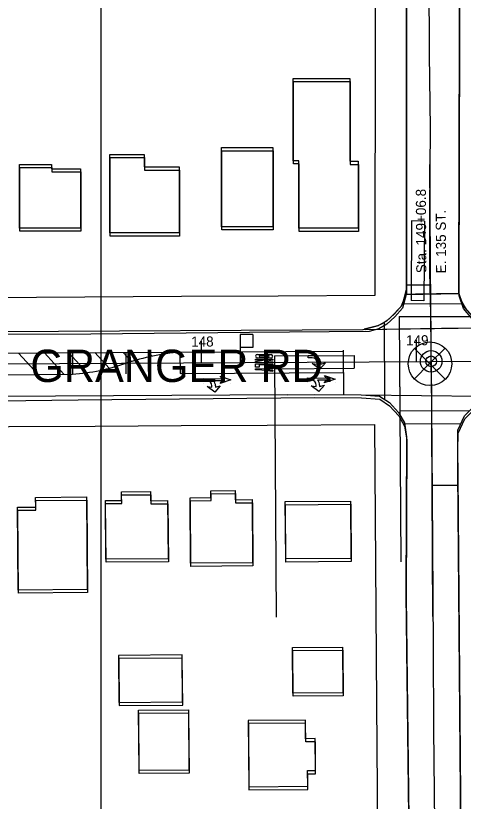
# Model space of a CAD drawing. Extents: x -25029 to 2274964, y -81170 to 687028.
# Drawn here: x 9911.9 to 10120, y -65473.4 to -65108.5 of the extents above; entities that cross this region are included whole.
import ezdxf

# ---------------------------------------------------------------- set-up
doc = ezdxf.new("R2010")
doc.units = 0
for name, color, linetype in [('81911BEA - GE_X_CL_20', 7, 'Continuous'), ('81911BEA - GE_X_CL_50', 7, 'Continuous'), ('81911BEA - RW_X_Fee_RW', 7, 'Continuous'), ('AP_X_Misc', 7, 'Continuous'), ('BLDG', 7, 'Continuous'), ('GE_X_CL_100', 7, 'Continuous'), ('GE_X_CL_2000', 7, 'Continuous'), ('PM_P_Cells', 7, 'Continuous'), ('PM_P_Channelizing_Line', 7, 'Continuous'), ('PM_P_CL_Double_Solid', 7, 'Continuous'), ('PM_P_Crosswalk', 7, 'Continuous'), ('PM_P_Stop_Line', 7, 'Continuous'), ('PM_P_Text', 7, 'Continuous'), ('PM_P_Transverse_Line', 7, 'Continuous'), ('ROAD', 7, 'Continuous'), ('ROAD-NAME', 7, 'Continuous'), ('SG_P_Detection', 7, 'Continuous'), ('TI_BORDER', 7, 'Continuous'), ('TI_VER', 7, 'Continuous')]:
    doc.layers.add(name, color=color, linetype=linetype)

msp = doc.modelspace()

# ---------------------------------------------------------------- linework, layer by layer
at = {"layer": '81911BEA - GE_X_CL_20'}
for p, q in [((10105.09, -65269.06), (10787.41, -65265.03)), ((9801.35, -65270.86), (10105.09, -65269.06)), ((10105.09, -65269.06), (10105.55, -65331.18))]:
    msp.add_line(p, q, dxfattribs=at)
at = {"layer": '81911BEA - GE_X_CL_50'}
for p, q in [((10105.08, -65266.56), (10104.55, -65177.66)), ((9998.33, -65269.69), (9998.3, -65264.69)), ((10098.33, -65269.1), (10098.3, -65264.1))]:
    msp.add_line(p, q, dxfattribs=at)
msp.add_circle((10105.09, -65269.06), 2.5, dxfattribs=at)
at = {"layer": '81911BEA - RW_X_Fee_RW'}
for points in [[(10079.01, -65238.27), (10079.28, -65106.14), (10079.36, -65066.14), (10079.44, -65026.14), (10079.52, -64986.14), (10079.6, -64946.14), (10079.68, -64906.14), (10079.76, -64866.14), (10079.84, -64826.14), (10079.92, -64786.14), (10080, -64746.14), (10080.08, -64706.14), (10080.16, -64666.14), (10080.24, -64626.14), (10080.32, -64586.14), (10080.41, -64542.11), (10080.46, -64517.11)], [(9805.1, -65239.99), (9854.02, -65239.68), (9899.02, -65239.4), (9944.02, -65239.12), (9989.02, -65238.83), (10034.02, -65238.55), (10079.01, -65238.27)], [(9823.82, -65299.91), (9868.83, -65299.64), (9908.82, -65299.39), (9948.83, -65299.15), (9988.83, -65298.91), (10028.83, -65298.67), (10078.83, -65298.36)], [(10082.92, -65827.93), (10082.61, -65787.93), (10082.3, -65747.93), (10081.99, -65707.93), (10081.68, -65667.93), (10081.37, -65627.93), (10081.06, -65587.93), (10080.76, -65547.94), (10080.45, -65507.94), (10080.14, -65467.94), (10079.83, -65427.94), (10078.83, -65298.36)]]:
    msp.add_lwpolyline(points, dxfattribs=at)
at = {"layer": 'AP_X_Misc'}
msp.add_lwpolyline([(10092.91, -65237.96), (10092.2, -65240.83), (10091.01, -65243.7), (10086.72, -65248.26), (10084.67, -65250.14), (10082.25, -65251.56), (10080.11, -65252.57), (10073.89, -65254.13), (10074.74, -65254.23), (10090.21, -65254), (10109.96, -65253.71), (10128.01, -65253.45), (10135.2, -65253.28), (10130.4, -65252.09), (10127.73, -65250.77), (10123.83, -65247.59), (10121.53, -65244.9), (10119.47, -65241.57), (10118.02, -65237.6), (10107.54, -65237.75), (10097.79, -65237.89)], close=True, dxfattribs=at)
at = {"layer": 'BLDG'}
for points in [[(10067.3, -65137.61), (10067.3, -65176.09), (10071.12, -65176.09), (10071.13, -65207.22), (10043.54, -65207.23), (10043.53, -65175.85), (10040.97, -65175.85), (10040.97, -65137.62)], [(10067.45, -65139.06), (10067.45, -65177.54), (10071.27, -65177.54), (10071.27, -65208.67), (10043.68, -65208.67), (10043.68, -65177.29), (10041.12, -65177.29), (10041.12, -65139.06)], [(10031.51, -65169.76), (10031.52, -65206.55), (10007.55, -65206.55), (10007.54, -65169.76)], [(10031.66, -65171.2), (10031.66, -65207.99), (10007.69, -65207.99), (10007.69, -65171.2)], [(9971.64, -65172.92), (9971.64, -65178.76), (9987.87, -65178.75), (9987.88, -65209.41), (9955.63, -65209.42), (9955.62, -65172.92)], [(9971.79, -65174.35), (9971.79, -65180.19), (9988.02, -65180.19), (9988.02, -65210.85), (9955.77, -65210.85), (9955.77, -65174.35)], [(9928.58, -65177.62), (9928.58, -65179.57), (9942.07, -65179.57), (9942.08, -65207.11), (9913.65, -65207.11), (9913.64, -65177.62)], [(9928.73, -65179.05), (9928.73, -65181), (9942.22, -65181), (9942.22, -65208.54), (9913.79, -65208.54), (9913.79, -65179.05)], [(9921.21, -65336.73), (9921.17, -65332.23), (9944.86, -65332.05), (9945.19, -65375.03), (9913.03, -65375.28), (9912.73, -65336.8)], [(9953.6, -65333.7), (9961.08, -65333.65), (9961.05, -65329.69), (9974.61, -65329.58), (9974.64, -65333.81), (9982.56, -65333.75), (9982.77, -65360.76), (9953.81, -65360.98)], [(9953.73, -65335.13), (9961.21, -65335.08), (9961.18, -65331.12), (9974.74, -65331.01), (9974.77, -65335.24), (9982.69, -65335.18), (9982.9, -65362.19), (9953.94, -65362.41)], [(9993.04, -65332.38), (10002.71, -65332.3), (10002.68, -65329.14), (10014, -65329.05), (10014.03, -65333.34), (10021.86, -65333.28), (10022.08, -65362.66), (9993.27, -65362.88)], [(9993.17, -65333.82), (10002.84, -65333.74), (10002.81, -65330.58), (10014.13, -65330.49), (10014.16, -65334.78), (10021.99, -65334.72), (10022.21, -65364.1), (9993.4, -65364.32)], [(9921.34, -65338.16), (9921.3, -65333.66), (9944.99, -65333.48), (9945.31, -65376.46), (9913.15, -65376.71), (9912.86, -65338.23)], [(10037.26, -65334.21), (10067.56, -65333.97), (10067.76, -65360.58), (10037.46, -65360.83)], [(10037.39, -65335.65), (10067.69, -65335.42), (10067.89, -65362.03), (10037.59, -65362.27)], [(10063.85, -65401.81), (10064.01, -65423.02), (10040.78, -65423.2), (10040.62, -65401.99)], [(10063.97, -65403.25), (10064.13, -65424.46), (10040.9, -65424.64), (10040.74, -65403.43)], [(9959.9, -65427.52), (9989.44, -65427.29), (9989.27, -65405.45), (9959.73, -65405.69)], [(9960.02, -65428.95), (9989.56, -65428.73), (9989.39, -65406.89), (9959.85, -65407.12)], [(9992.19, -65430.92), (9992.42, -65458.96), (9969.28, -65459.14), (9969.06, -65431.11)], [(9992.31, -65432.36), (9992.53, -65460.4), (9969.39, -65460.57), (9969.18, -65432.54)], [(10047.69, -65466.46), (10047.63, -65459.19), (10051.27, -65459.16), (10051.15, -65444.31), (10046.68, -65444.35), (10046.61, -65435.67), (10020.04, -65435.87), (10020.28, -65466.66)], [(10047.8, -65467.9), (10047.74, -65460.63), (10051.38, -65460.6), (10051.27, -65445.75), (10046.8, -65445.79), (10046.73, -65437.11), (10020.16, -65437.31), (10020.39, -65468.1)]]:
    msp.add_lwpolyline(points, close=True, dxfattribs=at)
at = {"layer": 'GE_X_CL_100'}
for p, q in [((10098.33, -65269.1), (10098.27, -65259.1)), ((9998.33, -65269.69), (9998.27, -65259.69))]:
    msp.add_line(p, q, dxfattribs=at)
msp.add_circle((10105.09, -65269.06), 5, dxfattribs=at)
at = {"layer": 'GE_X_CL_2000'}
for points in [[(10103.99, -65091.03), (10104.11, -65126.29), (10104.58, -65160.94), (10104.39, -65198.8), (10104.37, -65227.44), (10104.91, -65253.67), (10105.01, -65266.61)], [(10105.01, -65266.61), (10105.14, -65281.82)], [(10105.55, -65331.18), (10106.07, -65401.74), (10106.24, -65439.74), (10106.65, -65483.88), (10107.45, -65522.98), (10107.48, -65564.54), (10107.33, -65614.27)]]:
    msp.add_lwpolyline(points, dxfattribs=at)
at = {"layer": 'PM_P_Cells'}
for p, q in [((10024.29, -65265.8), (10025.46, -65265.81)), ((10025.46, -65265.81), (10025.46, -65266.31)), ((10025.46, -65266.31), (10025.46, -65265.81)), ((10025.46, -65265.81), (10029.46, -65265.85)), ((10029.46, -65266.35), (10025.46, -65266.31)), ((10029.46, -65266.35), (10029.46, -65265.85)), ((10029.46, -65265.85), (10030.63, -65265.86)), ((10029.46, -65265.85), (10029.46, -65266.35)), ((10047.92, -65267.36), (10047.93, -65266.36)), ((10047.93, -65266.36), (10050.41, -65266.38)), ((10023.43, -65269.13), (10027.19, -65268.5)), ((10023.43, -65269.63), (10023.43, -65269.13)), ((10031.43, -65269.7), (10023.43, -65269.63)), ((10023.43, -65269.71), (10023.43, -65269.71)), ((10023.44, -65268.46), (10023.44, -65267.96)), ((10023.44, -65267.96), (10031.44, -65268.03)), ((10027.19, -65268.5), (10023.44, -65268.46)), ((10030.61, -65267.53), (10024.28, -65267.47)), ((10025.45, -65266.98), (10029.45, -65267.02)), ((10031.44, -65268.53), (10027.68, -65269.17)), ((10027.68, -65269.17), (10031.43, -65269.2)), ((10031.43, -65269.2), (10031.43, -65269.7)), ((10031.43, -65269.78), (10031.43, -65269.78)), ((10031.44, -65268.03), (10031.44, -65268.53)), ((10047.9, -65269.69), (10047.9, -65269.69)), ((10049.79, -65267.37), (10047.92, -65267.36)), ((10053.32, -65272.74), (10049.82, -65270.04)), ((10049.82, -65270.04), (10052.06, -65270.39)), ((10052.06, -65270.39), (10052.06, -65269.69)), ((10055.9, -65269.76), (10053.32, -65272.74)), ((10053.66, -65269.74), (10053.66, -65270.41)), ((10053.66, -65270.41), (10055.9, -65269.76)), ((10055.9, -65269.76), (10055.9, -65269.76)), ((10023.4, -65273.05), (10023.4, -65272.55)), ((10023.4, -65272.55), (10026.4, -65272.57)), ((10026.4, -65273.07), (10023.4, -65273.05)), ((10023.41, -65271.8), (10023.42, -65270.13)), ((10025.08, -65271.81), (10023.41, -65271.8)), ((10023.42, -65270.13), (10031.42, -65270.2)), ((10025.09, -65270.65), (10025.08, -65271.81)), ((10031.42, -65270.7), (10025.09, -65270.65)), ((10026.4, -65272.57), (10031.41, -65272.03)), ((10031.39, -65273.7), (10026.4, -65273.07)), ((10031.4, -65272.53), (10028.73, -65272.84)), ((10028.73, -65272.84), (10031.4, -65273.2)), ((10031.4, -65273.2), (10031.39, -65273.7)), ((10031.41, -65272.03), (10031.4, -65272.53)), ((10031.42, -65270.2), (10031.42, -65270.7)), ((9999.24, -65278.06), (9999.25, -65277.06)), ((9999.25, -65277.06), (10008, -65277.13)), ((10008, -65277.13), (10007.01, -65275.89)), ((10007.01, -65275.89), (10011.99, -65277.67)), ((10047.66, -65277.73), (10047.67, -65276.73)), ((10047.67, -65276.73), (10056.42, -65276.81)), ((10060.41, -65277.34), (10055.4, -65279.04)), ((10056.42, -65276.81), (10055.43, -65275.56)), ((10055.43, -65275.56), (10060.41, -65277.34)), ((9999.23, -65279.22), (9999.23, -65279.22)), ((10000.92, -65278.07), (9999.24, -65278.06)), ((10004.44, -65283.44), (10000.95, -65280.74)), ((10000.95, -65280.74), (10003.18, -65281.09)), ((10003.18, -65281.09), (10003.19, -65280.39)), ((10007.03, -65280.46), (10004.44, -65283.44)), ((10004.79, -65280.44), (10004.78, -65281.11)), ((10004.78, -65281.11), (10007.03, -65280.46)), ((10011.99, -65277.67), (10006.98, -65279.36)), ((10006.98, -65279.36), (10007.99, -65278.13)), ((10011.98, -65279.33), (10011.98, -65279.33)), ((10047.65, -65278.9), (10047.65, -65278.9)), ((10049.34, -65277.75), (10047.66, -65277.73)), ((10052.86, -65283.11), (10049.37, -65280.41)), ((10049.37, -65280.41), (10051.6, -65280.77)), ((10051.6, -65280.77), (10051.61, -65280.06)), ((10055.45, -65280.13), (10052.86, -65283.11)), ((10053.21, -65280.11), (10053.2, -65280.78)), ((10053.2, -65280.78), (10055.45, -65280.13)), ((10055.4, -65279.04), (10056.41, -65277.81)), ((10060.4, -65279.01), (10060.4, -65279.01))]:
    msp.add_line(p, q, dxfattribs=at)
for points in [[(10007.99, -65278.13), (10003.89, -65278.1)], [(10056.41, -65277.81), (10052.31, -65277.77)]]:
    msp.add_lwpolyline(points, dxfattribs=at)
for centre, radius, start, end in [((10024.29, -65266.64), 0.833, 89.507, 269.507), ((10025.45, -65266.65), 0.333, 89.507, 269.507), ((10029.45, -65266.68), 0.333, 269.507, 89.507), ((10030.62, -65266.69), 0.833, 269.507, 89.507), ((10050.38, -65269.66), 3.28, 358.5985, 89.507), ((10049.77, -65269.67), 2.3, 359.507, 89.507), ((10000.89, -65280.37), 2.3, 359.507, 89.507), ((10001.51, -65280.36), 3.28, 358.5985, 43.5536), ((10049.31, -65280.04), 2.3, 359.507, 89.507), ((10049.93, -65280.03), 3.28, 358.5985, 43.5536)]:
    msp.add_arc(centre, radius, start, end, dxfattribs=at)
at = {"layer": 'PM_P_Channelizing_Line'}
msp.add_line((9988.35, -65274.75), (10064.36, -65274.3), dxfattribs=at)
at = {"layer": 'PM_P_CL_Double_Solid'}
for p, q in [((9818.41, -65265.76), (10064.3, -65264.3)), ((9818.47, -65275.76), (9938.35, -65275.05))]:
    msp.add_line(p, q, dxfattribs=at)
for centre, radius, start, end in [((9999.36, -65381.61), 117.38, 95.4141, 107.8836), ((9930.94, -65176), 99.33, 274.2754, 289.0224)]:
    msp.add_arc(centre, radius, start, end, dxfattribs=at)
at = {"layer": 'PM_P_Crosswalk'}
for p, q in [((10091.85, -65242.22), (10119.7, -65242.26)), ((10083.23, -65251.03), (10083.44, -65286.77)), ((10090.21, -65248.22), (10090.47, -65291.94)), ((10090.21, -65248.22), (10123.61, -65248.27)), ((10090.47, -65291.94), (10122.8, -65292.06)), ((10092.79, -65297.94), (10118.86, -65298.05))]:
    msp.add_line(p, q, dxfattribs=at)
at = {"layer": 'PM_P_Stop_Line'}
for p, q in [((10104.88, -65233.65), (10093.44, -65233.72)), ((10064.42, -65284.52), (10064.3, -65263.8)), ((10105.51, -65326.61), (10117.61, -65326.52))]:
    msp.add_line(p, q, dxfattribs=at)
at = {"layer": 'PM_P_Text'}
for p, q in [((10016.25, -65262.59), (10016.29, -65269.59)), ((9938.29, -65265.05), (9938.35, -65275.05)), ((9963.35, -65274.9), (9963.29, -65264.9)), ((9988.29, -65264.75), (9988.35, -65274.75)), ((9938.32, -65270.05), (9963.32, -65269.9)), ((10032.29, -65269.49), (10033, -65387.95)), ((10090.39, -65269.15), (10090.94, -65362.14)), ((10105.09, -65269.06), (10105.79, -65387.52))]:
    msp.add_line(p, q, dxfattribs=at)
at = {"layer": 'PM_P_Transverse_Line'}
for p, q in [((9913.29, -65265.2), (9922.33, -65275.14)), ((9925.24, -65265.13), (9934.28, -65275.07)), ((9936.67, -65265.06), (9945.08, -65274.31)), ((9948.73, -65264.99), (9955.36, -65272.28)), ((9961.82, -65264.91), (9965.69, -65269.16)), ((9973.67, -65264.84), (9975.37, -65266.71))]:
    msp.add_line(p, q, dxfattribs=at)
at = {"layer": 'ROAD'}
for p, q in [((10092.91, -65237.96), (10118.02, -65237.6)), ((9816.33, -65255.77), (10073.43, -65254.25)), ((10073.43, -65254.25), (10080.64, -65252.44)), ((10073.43, -65254.25), (10136.69, -65253.32)), ((9838.42, -65285.64), (10038.42, -65284.46)), ((10072.54, -65284.57), (10135.53, -65285.25))]:
    msp.add_line(p, q, dxfattribs=at)
for points in [[(10094.22, -64746.91), (10094.35, -64895.06), (10093.61, -65043.57), (10093.43, -65130.75), (10093.47, -65225.95), (10093.43, -65235.9), (10091.67, -65242.95), (10088.12, -65246.98), (10084.4, -65250.39), (10080.64, -65252.44)], [(10251.5, -65253.08), (10148.33, -65253.66), (10135.06, -65253.28), (10128.95, -65251.72), (10124.16, -65247.98), (10119.96, -65243.05), (10118.02, -65237.15), (10118.11, -65171.31), (10118.58, -65012.15), (10119.59, -64874.47), (10117.77, -64746.91)], [(10251.64, -65254.55), (10148.47, -65255.12), (10135.2, -65254.73), (10129.09, -65253.17), (10124.3, -65249.43), (10120.1, -65244.5), (10118.16, -65238.6), (10118.26, -65172.76), (10118.75, -65013.6), (10119.78, -64875.92), (10117.97, -64748.36)], [(10093.77, -65045.02), (10093.58, -65132.2), (10093.61, -65227.4), (10093.57, -65237.35), (10091.81, -65244.4), (10088.26, -65248.43), (10084.54, -65251.84), (10080.7, -65253.93), (10076.3, -65255.13), (10020.66, -65255.69), (9946.86, -65256.38), (9869.19, -65256.66), (9814.99, -65256.3), (9809.92, -65256.24), (9803.5, -65253.86), (9798.85, -65249.68), (9795.33, -65244.52), (9793.94, -65240), (9793.05, -65228.66), (9792.06, -65203.24), (9791.7, -65146.16), (9792.17, -65063.42)], [(10038.42, -65284.53), (10050.76, -65284.42), (10072.54, -65284.57), (10081.05, -65285.21), (10085.65, -65288.2), (10089.86, -65292.88), (10092.63, -65297.66), (10093.62, -65304.12), (10093.39, -65377.16), (10094.61, -65480.31), (10094.87, -65597.54), (10095.78, -65706.64), (10096.81, -65797.15)], [(10251.54, -65607.65), (10236.85, -65606.1), (10221.47, -65604.89), (10201.95, -65603.94), (10182.17, -65603.68), (10159.58, -65603.51), (10138.99, -65603.43), (10133.87, -65602.69), (10127.58, -65599.56), (10123.18, -65595.14), (10120.73, -65589.61), (10119.09, -65584.71), (10119.05, -65564.05), (10118.88, -65487.82), (10117.56, -65320.38), (10117.42, -65309.05), (10117.5, -65301.04), (10120.57, -65294.32), (10127.02, -65287.81), (10131.62, -65285.54), (10139.07, -65284.99), (10169.8, -65284.79), (10251.51, -65284.26)], [(9815.28, -65535.38), (9814, -65403.43), (9813.64, -65314.86), (9813.24, -65305.41), (9815.13, -65298.11), (9819.5, -65293.08), (9824.78, -65290.38), (9834.95, -65287.92), (9855.54, -65287.94), (9940.92, -65286.87), (10050.89, -65285.86), (10072.67, -65286.02), (10081.18, -65286.66), (10085.78, -65289.65), (10089.99, -65294.33), (10092.76, -65299.11), (10093.75, -65305.57), (10093.51, -65378.61), (10094.72, -65481.76)], [(10251.64, -65609.12), (10236.95, -65607.57), (10221.57, -65606.35), (10202.05, -65605.4), (10182.27, -65605.14), (10159.68, -65604.97), (10139.09, -65604.88), (10133.97, -65604.14), (10127.68, -65601.01), (10123.28, -65596.59), (10120.83, -65591.06), (10119.19, -65586.16), (10119.15, -65565.5), (10118.99, -65489.27), (10117.69, -65321.83), (10117.55, -65310.5), (10117.63, -65302.49), (10120.7, -65295.77), (10127.15, -65289.26), (10131.75, -65286.99), (10139.2, -65286.44), (10169.93, -65286.25), (10251.64, -65285.73)]]:
    msp.add_lwpolyline(points, dxfattribs=at)
at = {"layer": 'SG_P_Detection'}
for p, q in [((10095.99, -65203.84), (10095.74, -65240.83)), ((10101.99, -65203.88), (10095.99, -65203.84)), ((10101.99, -65203.88), (10101.74, -65240.88)), ((10101.74, -65240.88), (10095.74, -65240.83)), ((10022.22, -65256.55), (10016.22, -65256.59)), ((10016.22, -65256.59), (10016.25, -65262.59)), ((10022.22, -65256.55), (10022.25, -65262.55)), ((10022.25, -65262.55), (10016.25, -65262.59)), ((10032.28, -65266.49), (10069.28, -65266.27)), ((10069.28, -65266.27), (10069.31, -65272.27)), ((10032.28, -65266.49), (10032.31, -65272.49)), ((10032.31, -65272.49), (10069.31, -65272.27))]:
    msp.add_line(p, q, dxfattribs=at)
at = {"layer": 'TI_BORDER'}
msp.add_lwpolyline([(9951.64, -64448.36), (16951.64, -64448.36), (16951.64, -69048.36), (9951.64, -69048.36)], close=True, dxfattribs=at)
at = {"layer": 'TI_VER'}
for p, q in [((10097.16, -65262.91), (10111.56, -65277.31)), ((10104.36, -65270.11), (10111.56, -65262.91)), ((10104.36, -65270.11), (10097.16, -65277.31))]:
    msp.add_line(p, q, dxfattribs=at)
msp.add_circle((10104.55, -65270.15), 10.1, dxfattribs=at)

# ---------------------------------------------------------------- texts
at = {"layer": '81911BEA - GE_X_CL_50'}
for s, rotation, p in [('Sta. 149+06.8', 90.3389, (10102.86, -65228.08)), ('E. 135 ST.', 90.3389, (10112.06, -65228.15)), ('148', 0.3389, (9993.52, -65262.22)), ('149', 0.3389, (10093.43, -65261.63))]:
    msp.add_text(s, height=4.68, rotation=rotation, dxfattribs=at).set_placement(p)
at = {"layer": 'ROAD-NAME'}
msp.add_text('GRANGER RD.', height=15, dxfattribs=at).set_placement((9918.72, -65278.64))

doc.saveas('drawing.dxf')
